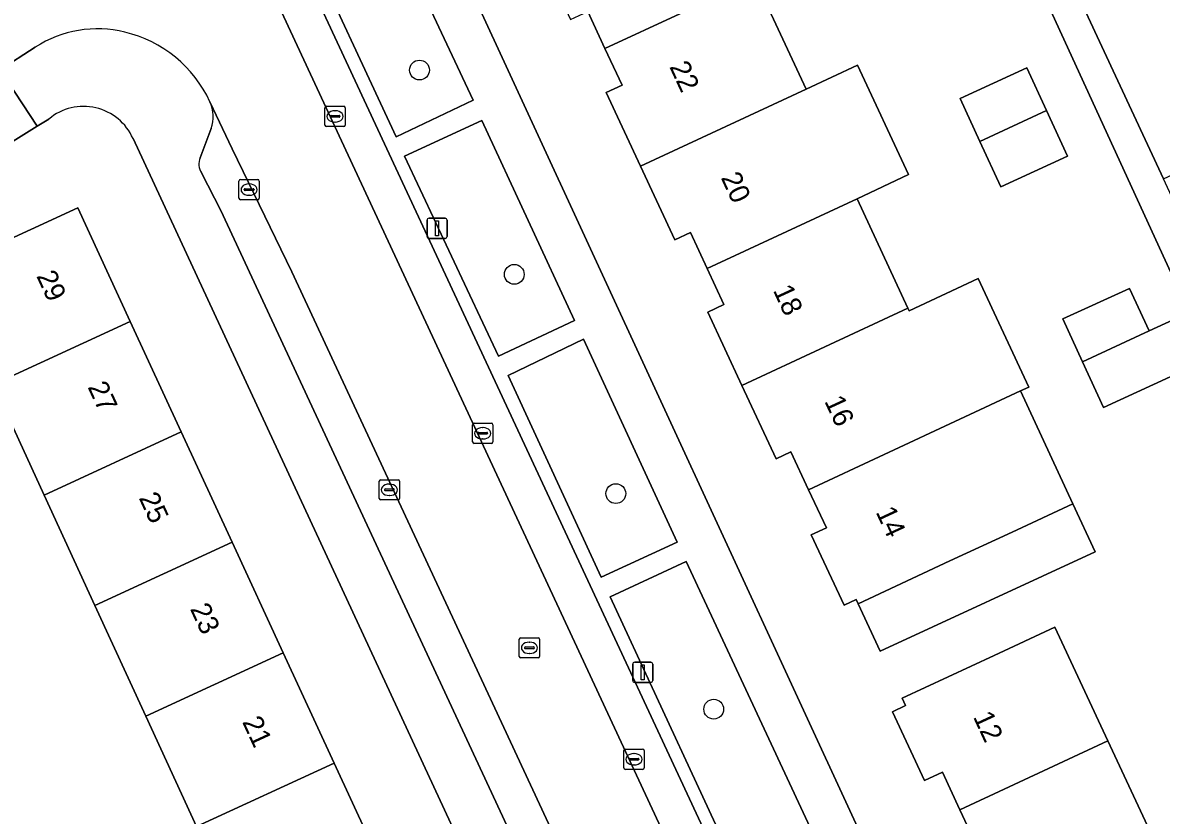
# Model space of a CAD drawing. Extents: x 160030 to 160839, y 385325 to 386450.
# Drawn here: x 160385.7 to 160442, y 386170.2 to 386209.3 of the extents above; entities that cross this region are included whole.
import ezdxf

# ---------------------------------------------------------------- set-up
doc = ezdxf.new("R2010")
doc.units = 0
for name, color, linetype in [('IMGEO_Boom', 7, 'Continuous'), ('IMGEO_Erf', 7, 'Continuous'), ('IMGEO_Groenvoorziening', 7, 'Continuous'), ('IMGEO_Kolk', 7, 'Continuous'), ('IMGEO_Lichtmast', 7, 'Continuous'), ('IMGEO_Pand', 7, 'Continuous'), ('IMGEO_Pand_nummerreeks', 7, 'Continuous'), ('IMGEO_Parkeervlak_open', 7, 'Continuous'), ('IMGEO_Rijbaan_lokaal_open', 7, 'Continuous'), ('IMGEO_Rioolput', 7, 'Continuous'), ('IMGEO_Voetpad_open', 7, 'Continuous')]:
    doc.layers.add(name, color=color, linetype=linetype)

msp = doc.modelspace()

# ---------------------------------------------------------------- linework, layer by layer
at = {"layer": 'IMGEO_Boom'}
for centre in [(160405.332, 386206.995), (160410.012, 386196.906), (160415.025, 386186.082), (160419.861, 386175.435)]:
    msp.add_circle(centre, 0.489, dxfattribs=at)
at = {"layer": 'IMGEO_Erf'}
for points in [[(160397.501, 386233.431), (160440.173, 386140.987), (160444.483, 386142.996)], [(160442.393, 386191.846), (160439.102, 386190.338), (160438.073, 386192.583), (160437.101, 386194.705), (160440.392, 386196.213), (160441.354, 386194.114), (160443.325, 386195.031), (160429.398, 386225.432)], [(160421.881, 386211.499), (160424.415, 386206.055), (160426.962, 386207.242), (160429.483, 386201.831), (160426.935, 386200.643), (160429.45, 386195.242), (160429.51, 386195.113), (160432.915, 386196.698), (160435.409, 386191.34), (160435.001, 386191.15), (160437.594, 386185.579), (160438.697, 386183.209), (160428.074, 386178.304), (160426.991, 386180.643), (160426.897, 386180.846), (160426.296, 386180.566), (160424.676, 386184.047), (160425.419, 386184.393), (160424.545, 386186.27), (160423.672, 386188.146), (160422.936, 386187.803), (160421.25, 386191.425), (160419.564, 386195.046), (160420.364, 386195.418), (160419.537, 386197.195), (160418.71, 386198.972), (160417.938, 386198.612), (160416.245, 386202.248), (160414.552, 386205.884), (160415.332, 386206.247), (160414.485, 386208.065), (160413.638, 386209.885)], [(160387.034, 386204.577), (160386.456, 386204.216), (160366.397, 386191.699)], [(160394.332, 386169.642), (160391.822, 386175.097), (160389.311, 386180.553), (160386.801, 386186.007), (160384.291, 386191.463), (160381.706, 386197.079), (160388.465, 386200.19), (160391.053, 386194.583), (160393.569, 386189.131), (160396.085, 386183.679), (160398.602, 386178.226), (160401.118, 386172.774), (160403.635, 386167.322), (160406.151, 386161.869), (160408.667, 386156.417), (160411.184, 386150.964), (160413.7, 386145.513), (160416.217, 386140.06), (160418.804, 386134.454), (160422.466, 386136.188), (160391.19, 386203.611)], [(160442.073, 386148.775), (160441.205, 386150.668), (160440.354, 386150.25), (160438.666, 386153.86), (160436.977, 386157.472), (160437.833, 386157.884), (160437.019, 386159.685), (160436.206, 386161.484), (160435.361, 386161.091), (160433.703, 386164.65), (160432.046, 386168.208), (160432.884, 386168.599), (160432.015, 386170.465), (160431.146, 386172.331), (160430.261, 386171.919), (160428.681, 386175.313), (160429.333, 386175.616), (160429.167, 386175.972), (160433.7, 386178.083), (160436.705, 386179.483), (160439.319, 386173.872), (160441.848, 386168.442), (160444.376, 386163.016)]]:
    msp.add_lwpolyline(points, dxfattribs=at)
msp.add_lwpolyline([(160433.004, 386203.471), (160432.03, 386205.596), (160435.321, 386207.104), (160436.285, 386205.001), (160437.322, 386202.737), (160434.031, 386201.229)], close=True, dxfattribs=at)
msp.add_arc((160388.749, 386202.533), 2.668, 23.8314, 129.9982, dxfattribs=at)
at = {"layer": 'IMGEO_Groenvoorziening'}
for points in [[(160407.976, 386205.509), (160403.307, 386215.458), (160399.524, 386213.721), (160404.174, 386203.694)], [(160404.6, 386202.735), (160409.23, 386192.864), (160412.99, 386194.631), (160408.408, 386204.502)], [(160418.052, 386183.683), (160413.422, 386193.698), (160409.714, 386191.912), (160414.304, 386181.951)], [(160425.403, 386167.898), (160418.502, 386182.729), (160414.743, 386180.987), (160421.612, 386166.164)]]:
    msp.add_lwpolyline(points, close=True, dxfattribs=at)
at = {"layer": 'IMGEO_Kolk'}
for p, q in [((160400.664, 386204.28), (160400.664, 386205.132)), ((160400.739, 386205.206), (160401.591, 386205.206)), ((160401.665, 386205.132), (160401.665, 386204.28)), ((160400.923, 386204.7), (160400.923, 386204.712)), ((160401.361, 386204.663), (160400.963, 386204.663)), ((160400.966, 386204.749), (160401.364, 386204.749)), ((160401.152, 386204.986), (160401.177, 386204.986)), ((160401.407, 386204.712), (160401.407, 386204.7)), ((160401.591, 386204.206), (160400.739, 386204.206)), ((160401.175, 386204.426), (160401.15, 386204.426)), ((160396.421, 386200.663), (160396.421, 386201.515)), ((160396.496, 386201.589), (160397.348, 386201.589)), ((160396.909, 386201.369), (160396.934, 386201.369)), ((160397.422, 386201.515), (160397.422, 386200.663)), ((160396.68, 386201.083), (160396.68, 386201.095)), ((160397.118, 386201.046), (160396.72, 386201.046)), ((160396.723, 386201.132), (160397.121, 386201.132)), ((160396.932, 386200.809), (160396.907, 386200.809)), ((160397.164, 386201.095), (160397.164, 386201.083)), ((160397.348, 386200.589), (160396.496, 386200.589)), ((160407.955, 386188.632), (160407.955, 386189.484)), ((160408.03, 386189.558), (160408.882, 386189.558)), ((160408.956, 386189.484), (160408.956, 386188.632)), ((160408.214, 386189.052), (160408.214, 386189.064)), ((160408.652, 386189.015), (160408.254, 386189.015)), ((160408.257, 386189.101), (160408.655, 386189.101)), ((160408.443, 386189.338), (160408.468, 386189.338)), ((160408.698, 386189.064), (160408.698, 386189.052)), ((160408.882, 386188.558), (160408.03, 386188.558)), ((160408.466, 386188.778), (160408.441, 386188.778)), ((160403.347, 386185.842), (160403.347, 386186.694)), ((160403.422, 386186.768), (160404.274, 386186.768)), ((160404.348, 386186.694), (160404.348, 386185.842)), ((160403.606, 386186.262), (160403.606, 386186.274)), ((160404.044, 386186.225), (160403.646, 386186.225)), ((160403.649, 386186.311), (160404.047, 386186.311)), ((160403.835, 386186.548), (160403.86, 386186.548)), ((160404.09, 386186.274), (160404.09, 386186.262)), ((160404.274, 386185.768), (160403.422, 386185.768)), ((160403.858, 386185.988), (160403.833, 386185.988)), ((160415.423, 386172.536), (160415.423, 386173.388)), ((160415.498, 386173.462), (160416.35, 386173.462)), ((160415.911, 386173.242), (160415.936, 386173.242)), ((160416.424, 386173.388), (160416.424, 386172.536)), ((160415.682, 386172.956), (160415.682, 386172.968)), ((160416.12, 386172.919), (160415.722, 386172.919)), ((160415.725, 386173.005), (160416.123, 386173.005)), ((160415.934, 386172.682), (160415.909, 386172.682)), ((160416.166, 386172.968), (160416.166, 386172.956)), ((160416.35, 386172.462), (160415.498, 386172.462))]:
    msp.add_line(p, q, dxfattribs=at)
for points in [[(160400.664, 386204.28), (160400.664, 386205.132)], [(160400.739, 386205.206), (160401.591, 386205.206)], [(160401.665, 386205.132), (160401.665, 386204.28)], [(160401.591, 386204.206), (160400.739, 386204.206)], [(160396.421, 386200.663), (160396.421, 386201.515)], [(160396.496, 386201.589), (160397.348, 386201.589)], [(160397.422, 386201.515), (160397.422, 386200.663)], [(160397.348, 386200.589), (160396.496, 386200.589)], [(160407.955, 386188.632), (160407.955, 386189.484)], [(160408.03, 386189.558), (160408.882, 386189.558)], [(160408.956, 386189.484), (160408.956, 386188.632)], [(160408.882, 386188.558), (160408.03, 386188.558)], [(160403.347, 386185.842), (160403.347, 386186.694)], [(160403.422, 386186.768), (160404.274, 386186.768)], [(160404.348, 386186.694), (160404.348, 386185.842)], [(160404.274, 386185.768), (160403.422, 386185.768)], [(160415.423, 386172.536), (160415.423, 386173.388)], [(160415.498, 386173.462), (160416.35, 386173.462)], [(160416.424, 386173.388), (160416.424, 386172.536)], [(160416.35, 386172.462), (160415.498, 386172.462)]]:
    msp.add_lwpolyline(points, dxfattribs=at)
for centre, radius, start, end in [((160400.741, 386205.13), 0.0765, 91.552, 178.448), ((160400.741, 386205.13), 0.0765, 91.552, 178.448), ((160401.589, 386205.13), 0.0765, 1.552, 88.448), ((160401.589, 386205.13), 0.0765, 1.552, 88.448), ((160400.963, 386204.709), 0.0403, 85.8775, 175.7526), ((160400.96, 386204.699), 0.0366, 178.938, 274.7102), ((160401.364, 386204.706), 0.043, 264.8664, 352.4533), ((160401.368, 386204.711), 0.0386, 1.7309, 96.639), ((160400.741, 386204.282), 0.0765, 181.552, 268.448), ((160400.741, 386204.282), 0.0765, 181.552, 268.448), ((160401.589, 386204.282), 0.0765, 271.552, 358.448), ((160401.589, 386204.282), 0.0765, 271.552, 358.448), ((160396.498, 386201.513), 0.0765, 91.552, 178.448), ((160396.498, 386201.513), 0.0765, 91.552, 178.448), ((160397.346, 386201.513), 0.0765, 1.552, 88.448), ((160397.346, 386201.513), 0.0765, 1.552, 88.448), ((160396.498, 386200.665), 0.0765, 181.552, 268.448), ((160396.498, 386200.665), 0.0765, 181.552, 268.448), ((160396.72, 386201.092), 0.0403, 85.8775, 175.7526), ((160396.717, 386201.082), 0.0366, 178.938, 274.7102), ((160397.121, 386201.089), 0.043, 264.8664, 352.4533), ((160397.125, 386201.094), 0.0386, 1.7309, 96.639), ((160397.346, 386200.665), 0.0765, 271.552, 358.448), ((160397.346, 386200.665), 0.0765, 271.552, 358.448), ((160408.032, 386189.482), 0.0765, 91.552, 178.448), ((160408.032, 386189.482), 0.0765, 91.552, 178.448), ((160408.88, 386189.482), 0.0765, 1.552, 88.448), ((160408.88, 386189.482), 0.0765, 1.552, 88.448), ((160408.254, 386189.061), 0.0403, 85.8775, 175.7526), ((160408.251, 386189.051), 0.0366, 178.938, 274.7102), ((160408.655, 386189.058), 0.043, 264.8664, 352.4533), ((160408.659, 386189.063), 0.0386, 1.7309, 96.639), ((160408.032, 386188.634), 0.0765, 181.552, 268.448), ((160408.032, 386188.634), 0.0765, 181.552, 268.448), ((160408.88, 386188.634), 0.0765, 271.552, 358.448), ((160408.88, 386188.634), 0.0765, 271.552, 358.448), ((160403.424, 386186.692), 0.0765, 91.552, 178.448), ((160403.424, 386186.692), 0.0765, 91.552, 178.448), ((160404.272, 386186.692), 0.0765, 1.552, 88.448), ((160404.272, 386186.692), 0.0765, 1.552, 88.448), ((160403.646, 386186.271), 0.0403, 85.8775, 175.7526), ((160403.643, 386186.261), 0.0366, 178.938, 274.7102), ((160404.047, 386186.268), 0.043, 264.8664, 352.4533), ((160404.051, 386186.273), 0.0386, 1.7309, 96.639), ((160403.424, 386185.844), 0.0765, 181.552, 268.448), ((160403.424, 386185.844), 0.0765, 181.552, 268.448), ((160404.272, 386185.844), 0.0765, 271.552, 358.448), ((160404.272, 386185.844), 0.0765, 271.552, 358.448), ((160415.5, 386173.386), 0.0765, 91.552, 178.448), ((160415.5, 386173.386), 0.0765, 91.552, 178.448), ((160416.348, 386173.386), 0.0765, 1.552, 88.448), ((160416.348, 386173.386), 0.0765, 1.552, 88.448), ((160415.5, 386172.538), 0.0765, 181.552, 268.448), ((160415.5, 386172.538), 0.0765, 181.552, 268.448), ((160415.722, 386172.965), 0.0403, 85.8775, 175.7526), ((160415.719, 386172.955), 0.0366, 178.938, 274.7102), ((160416.123, 386172.962), 0.043, 264.8664, 352.4533), ((160416.127, 386172.967), 0.0386, 1.7309, 96.639), ((160416.348, 386172.538), 0.0765, 271.552, 358.448), ((160416.348, 386172.538), 0.0765, 271.552, 358.448)]:
    msp.add_arc(centre, radius, start, end, dxfattribs=at)
for centre, major_axis, ratio, start_param, end_param in [((160401.151, 386204.706), (-0.387, 0.002), 0.722429, 4.712389, 7.853982), ((160401.176, 386204.706), (-0.39, 0.002), 0.717154, 1.570796, 4.712389), ((160396.908, 386201.089), (-0.387, 0.002), 0.722429, 4.712389, 7.853982), ((160396.933, 386201.089), (-0.39, 0.002), 0.717154, 1.570796, 4.712389), ((160408.442, 386189.058), (-0.387, 0.002), 0.722429, 4.712389, 7.853982), ((160408.467, 386189.058), (-0.39, 0.002), 0.717154, 1.570796, 4.712389), ((160403.834, 386186.268), (-0.387, 0.002), 0.722429, 4.712389, 7.853982), ((160403.859, 386186.268), (-0.39, 0.002), 0.717154, 1.570796, 4.712389), ((160415.91, 386172.962), (-0.387, 0.002), 0.722429, 4.712389, 7.853982), ((160415.935, 386172.962), (-0.39, 0.002), 0.717154, 1.570796, 4.712389)]:
    msp.add_ellipse(centre, major_axis=major_axis, ratio=ratio, start_param=start_param, end_param=end_param, dxfattribs=at)
at = {"layer": 'IMGEO_Lichtmast'}
for p, q in [((160405.704, 386198.779), (160405.704, 386199.579)), ((160405.704, 386199.579), (160405.704, 386198.779)), ((160405.804, 386199.679), (160406.594, 386199.679)), ((160406.594, 386199.679), (160405.804, 386199.679)), ((160406.694, 386199.579), (160406.694, 386198.779)), ((160406.694, 386198.779), (160406.694, 386199.579)), ((160406.594, 386198.679), (160405.804, 386198.679)), ((160405.804, 386198.679), (160406.594, 386198.679)), ((160415.86, 386176.856), (160415.86, 386177.656)), ((160415.86, 386177.656), (160415.86, 386176.856)), ((160415.96, 386177.756), (160416.75, 386177.756)), ((160416.75, 386177.756), (160415.96, 386177.756)), ((160416.85, 386177.656), (160416.85, 386176.856)), ((160416.85, 386176.856), (160416.85, 386177.656)), ((160416.75, 386176.756), (160415.96, 386176.756)), ((160415.96, 386176.756), (160416.75, 386176.756))]:
    msp.add_line(p, q, dxfattribs=at)
for points in [[(160406.124, 386199.554), (160406.274, 386199.554), (160406.274, 386198.804), (160406.124, 386198.804), (160406.124, 386199.554)], [(160416.28, 386177.631), (160416.43, 386177.631), (160416.43, 386176.881), (160416.28, 386176.881), (160416.28, 386177.631)]]:
    msp.add_lwpolyline(points, dxfattribs=at)
for centre, start, end in [((160405.804, 386199.579), 90, 180), ((160405.804, 386199.579), 90, 180), ((160406.594, 386199.579), 0, 90), ((160406.594, 386199.579), 360, 90), ((160405.804, 386198.779), 180, 270), ((160405.804, 386198.779), 180, 270), ((160406.594, 386198.779), 270, 0), ((160406.594, 386198.779), 270, 0), ((160415.96, 386177.656), 90, 180), ((160415.96, 386177.656), 90, 180), ((160416.75, 386177.656), 0, 90), ((160416.75, 386177.656), 360, 90), ((160415.96, 386176.856), 180, 270), ((160415.96, 386176.856), 180, 270), ((160416.75, 386176.856), 270, 0), ((160416.75, 386176.856), 270, 0)]:
    msp.add_arc(centre, 0.1, start, end, dxfattribs=at)
at = {"layer": 'IMGEO_Pand'}
for points in [[(160458.413, 386223.442), (160458.828, 386223.635), (160458.189, 386225.014), (160435.983, 386214.716), (160442.057, 386201.62), (160464.253, 386211.919), (160464.076, 386212.301), (160463.668, 386212.112), (160462.429, 386214.783)], [(160421.881, 386211.499), (160419.365, 386216.903), (160411.123, 386213.064), (160412.788, 386209.489), (160413.638, 386209.885), (160414.485, 386208.065)], [(160414.485, 386208.065), (160415.332, 386206.247), (160414.552, 386205.884), (160416.245, 386202.248), (160424.415, 386206.055), (160421.881, 386211.499)], [(160424.415, 386206.055), (160416.245, 386202.248), (160417.938, 386198.612), (160418.71, 386198.972), (160419.537, 386197.195), (160426.935, 386200.643), (160429.483, 386201.831), (160426.962, 386207.242)], [(160435.321, 386207.104), (160432.03, 386205.596), (160433.004, 386203.471), (160436.285, 386205.001)], [(160434.031, 386201.229), (160437.322, 386202.737), (160436.285, 386205.001), (160433.004, 386203.471)], [(160419.537, 386197.195), (160420.364, 386195.418), (160419.564, 386195.046), (160421.25, 386191.425), (160429.45, 386195.242), (160426.935, 386200.643)], [(160391.053, 386194.583), (160388.465, 386200.19), (160381.706, 386197.079), (160384.291, 386191.463)], [(160435.001, 386191.15), (160435.409, 386191.34), (160432.915, 386196.698), (160429.51, 386195.113), (160429.45, 386195.242), (160421.25, 386191.425), (160422.936, 386187.803), (160423.672, 386188.146), (160424.545, 386186.27), (160432.006, 386189.752)], [(160440.392, 386196.213), (160437.101, 386194.705), (160438.073, 386192.583), (160441.354, 386194.114)], [(160443.325, 386195.031), (160441.354, 386194.114), (160438.073, 386192.583), (160439.102, 386190.338), (160442.393, 386191.846), (160442.897, 386190.748), (160444.873, 386191.653)], [(160393.569, 386189.131), (160391.053, 386194.583), (160384.291, 386191.463), (160386.801, 386186.007)], [(160435.001, 386191.15), (160432.006, 386189.752), (160424.545, 386186.27), (160425.419, 386184.393), (160424.676, 386184.047), (160426.296, 386180.566), (160426.897, 386180.846), (160426.991, 386180.643), (160431.524, 386182.753), (160434.598, 386184.184), (160437.594, 386185.579)], [(160396.085, 386183.679), (160393.569, 386189.131), (160386.801, 386186.007), (160389.311, 386180.553)], [(160437.594, 386185.579), (160434.598, 386184.184), (160431.524, 386182.753), (160426.991, 386180.643), (160428.074, 386178.304), (160438.697, 386183.209)], [(160389.311, 386180.553), (160391.822, 386175.097), (160398.602, 386178.226), (160396.085, 386183.679)], [(160439.319, 386173.872), (160436.705, 386179.483), (160433.7, 386178.083), (160429.167, 386175.972), (160429.333, 386175.616), (160428.681, 386175.313), (160430.261, 386171.919), (160431.146, 386172.331), (160432.015, 386170.465)], [(160391.822, 386175.097), (160394.332, 386169.642), (160401.118, 386172.774), (160398.602, 386178.226)], [(160432.015, 386170.465), (160432.884, 386168.599), (160432.046, 386168.208), (160433.703, 386164.65), (160441.848, 386168.442), (160439.319, 386173.872)], [(160403.635, 386167.322), (160401.118, 386172.774), (160394.332, 386169.642), (160396.842, 386164.187)]]:
    msp.add_lwpolyline(points, close=True, dxfattribs=at)
at = {"layer": 'IMGEO_Parkeervlak_open'}
for points in [[(160392.834, 386222.068), (160395.787, 386215.762), (160432.481, 386136.819)], [(160432.925, 386140.356), (160395.809, 386220.131)], [(160399.032, 386197.028), (160396.089, 386203.105), (160394.99, 386205.429)], [(160395.045, 386204.104), (160394.51, 386202.663)], [(160394.563, 386201.911), (160395.526, 386200.058), (160422.562, 386141.906)], [(160425.571, 386139.972), (160399.032, 386197.028)]]:
    msp.add_lwpolyline(points, dxfattribs=at)
for centre, radius, start, end in [((160393.279, 386204.694), 1.862, 341.5161, 23.2378), ((160395.282, 386202.34), 0.837, 157.2595, 210.8034)]:
    msp.add_arc(centre, radius, start, end, dxfattribs=at)
at = {"layer": 'IMGEO_Rijbaan_lokaal_open'}
for points in [[(160433.161, 386135.382), (160432.481, 386136.819), (160395.787, 386215.762)], [(160385.586, 386213.593), (160381.865, 386211.269), (160384.637, 386207.01), (160386.366, 386208.127)], [(160394.99, 386205.429), (160396.089, 386203.105), (160399.032, 386197.028), (160425.571, 386139.972), (160426.914, 386137.105), (160429.005, 386132.593), (160430.361, 386129.684), (160432.294, 386125.514), (160438.916, 386111.225), (160440.209, 386108.051)]]:
    msp.add_lwpolyline(points, dxfattribs=at)
for centre, radius, start, end in [((160389.438, 386203.35), 5.679, 76.2523, 122.7479), ((160389.316, 386202.781), 6.261, 25.0165, 76.4047)]:
    msp.add_arc(centre, radius, start, end, dxfattribs=at)
at = {"layer": 'IMGEO_Rioolput'}
for p, q in [((160410.261, 386178.04), (160410.261, 386178.892)), ((160410.336, 386178.966), (160411.188, 386178.966)), ((160410.749, 386178.746), (160410.774, 386178.746)), ((160411.262, 386178.892), (160411.262, 386178.04)), ((160410.52, 386178.46), (160410.52, 386178.472)), ((160410.958, 386178.423), (160410.56, 386178.423)), ((160410.563, 386178.509), (160410.961, 386178.509)), ((160410.772, 386178.186), (160410.747, 386178.186)), ((160411.004, 386178.472), (160411.004, 386178.46)), ((160411.188, 386177.966), (160410.336, 386177.966))]:
    msp.add_line(p, q, dxfattribs=at)
for points in [[(160410.261, 386178.04), (160410.261, 386178.892)], [(160410.336, 386178.966), (160411.188, 386178.966)], [(160411.262, 386178.892), (160411.262, 386178.04)], [(160411.188, 386177.966), (160410.336, 386177.966)]]:
    msp.add_lwpolyline(points, dxfattribs=at)
for centre, radius, start, end in [((160410.338, 386178.89), 0.0765, 91.552, 178.448), ((160410.338, 386178.89), 0.0765, 91.552, 178.448), ((160411.186, 386178.89), 0.0765, 1.552, 88.448), ((160411.186, 386178.89), 0.0765, 1.552, 88.448), ((160410.56, 386178.469), 0.0403, 85.8775, 175.7526), ((160410.557, 386178.459), 0.0366, 178.938, 274.7102), ((160410.961, 386178.466), 0.043, 264.8664, 352.4533), ((160410.965, 386178.471), 0.0386, 1.7309, 96.639), ((160410.338, 386178.042), 0.0765, 181.552, 268.448), ((160410.338, 386178.042), 0.0765, 181.552, 268.448), ((160411.186, 386178.042), 0.0765, 271.552, 358.448), ((160411.186, 386178.042), 0.0765, 271.552, 358.448)]:
    msp.add_arc(centre, radius, start, end, dxfattribs=at)
for centre, major_axis, ratio, start_param, end_param in [((160410.748, 386178.466), (-0.387, 0.002), 0.722429, 4.712389, 7.853982), ((160410.773, 386178.466), (-0.39, 0.002), 0.717154, 1.570796, 4.712389)]:
    msp.add_ellipse(centre, major_axis=major_axis, ratio=ratio, start_param=start_param, end_param=end_param, dxfattribs=at)
at = {"layer": 'IMGEO_Voetpad_open'}
for points in [[(160441.137, 386138.902), (160440.173, 386140.987), (160397.501, 386233.431)], [(160429.398, 386225.432), (160443.325, 386195.031), (160444.873, 386191.653), (160453.334, 386173.922), (160455.931, 386168.248), (160456.788, 386166.377), (160460.874, 386157.383), (160462.252, 386154.372), (160463.426, 386151.821), (160465.524, 386147.317), (160466.958, 386147.984), (160464.541, 386153.181), (160462.437, 386157.717), (160461.038, 386160.733), (160456.509, 386170.497), (160455.597, 386172.464), (160461.309, 386175.101), (160463.124, 386175.962), (160494.53, 386190.478)], [(160395.809, 386220.131), (160432.925, 386140.356)], [(160472.886, 386182.024), (160456.845, 386174.567), (160455.003, 386173.711), (160446.445, 386192.16), (160442.057, 386201.62), (160435.983, 386214.716)], [(160386.366, 386208.127), (160384.637, 386207.01), (160386.456, 386204.216), (160387.034, 386204.577)], [(160386.456, 386204.216), (160384.637, 386207.01), (160383.315, 386206.156), (160379.23, 386203.605), (160376.742, 386202.058), (160364.683, 386194.563), (160349.687, 386185.238), (160347.326, 386183.769), (160340.53, 386179.543)], [(160342.312, 386176.669), (160365.243, 386190.979), (160366.397, 386191.699), (160386.456, 386204.216)], [(160394.51, 386202.663), (160395.045, 386204.104)], [(160391.19, 386203.611), (160422.466, 386136.188), (160422.608, 386135.869), (160424.91, 386130.686), (160425.332, 386129.735), (160432.953, 386113.252), (160433.61, 386111.831), (160435.884, 386106.912)], [(160395.526, 386200.058), (160394.563, 386201.911)], [(160422.562, 386141.906), (160395.526, 386200.058)]]:
    msp.add_lwpolyline(points, dxfattribs=at)
for points in [[(160407.976, 386205.509), (160404.174, 386203.694), (160399.524, 386213.721), (160403.307, 386215.458)], [(160408.408, 386204.502), (160412.99, 386194.631), (160409.23, 386192.864), (160404.6, 386202.735)], [(160418.052, 386183.683), (160414.304, 386181.951), (160409.714, 386191.912), (160413.422, 386193.698)], [(160425.403, 386167.898), (160421.612, 386166.164), (160414.743, 386180.987), (160418.502, 386182.729)]]:
    msp.add_lwpolyline(points, close=True, dxfattribs=at)
for centre, radius, start, end in [((160389.438, 386203.35), 5.679, 76.2523, 122.7479), ((160389.316, 386202.781), 6.261, 25.0165, 76.4047), ((160388.749, 386202.533), 2.668, 23.8314, 129.9982), ((160393.279, 386204.694), 1.862, 341.5161, 23.2378), ((160395.282, 386202.34), 0.837, 157.2595, 210.8034)]:
    msp.add_arc(centre, radius, start, end, dxfattribs=at)

# ---------------------------------------------------------------- texts
at = {"layer": 'IMGEO_Pand_nummerreeks'}
for s, rotation, p in [('22', 294.8552, (160417.657, 386207.162)), ('20', 294.8547, (160420.196, 386201.681)), ('29', 294.7746, (160386.405, 386196.827)), ('18', 294.8552, (160422.771, 386196.123)), ('27', 294.7746, (160388.933, 386191.349)), ('16', 294.8547, (160425.306, 386190.65)), ('25', 294.7746, (160391.462, 386185.871)), ('14', 294.8547, (160427.843, 386185.174)), ('23', 294.7746, (160393.99, 386180.393)), ('21', 294.7746, (160396.565, 386174.813)), ('12', 294.8533, (160432.649, 386175.061))]:
    msp.add_text(s, height=1, rotation=rotation, dxfattribs=at).set_placement(p)

doc.saveas('drawing.dxf')
